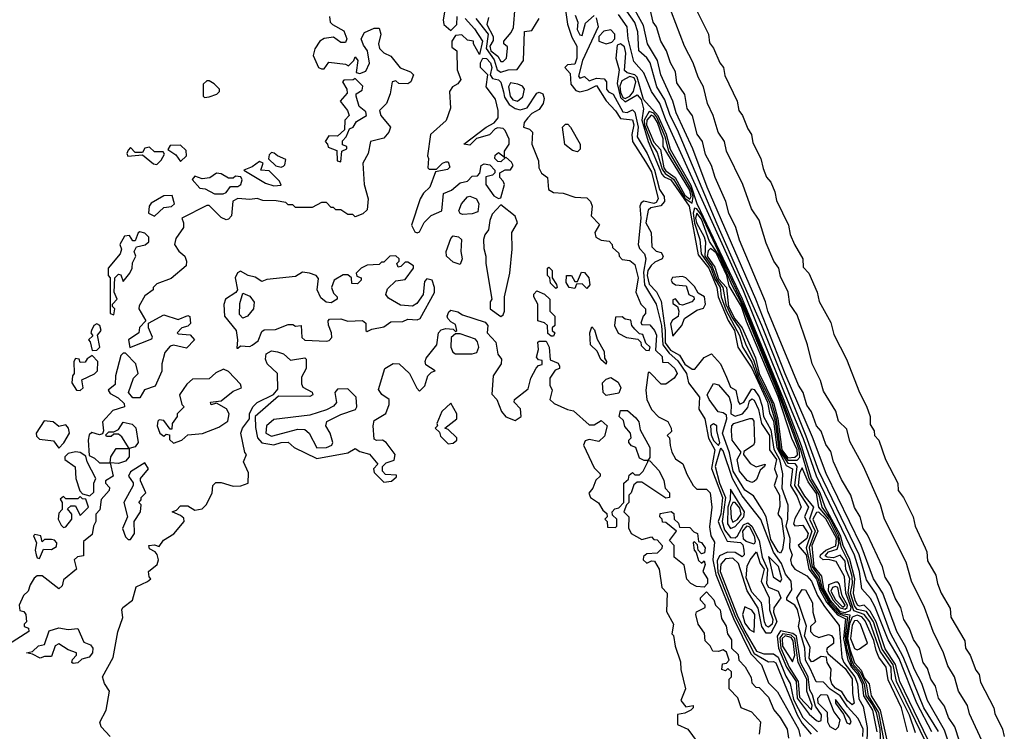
# Model space of a CAD drawing. Extents: x 2889633 to 3052318, y 540750 to 918690.
# Tile 479 of 656: x 3017992 to 3022111, y 771886 to 774866. Entities that reach past the tile are written whole.
import ezdxf

# ---------------------------------------------------------------- set-up
doc = ezdxf.new("R2010")
doc.units = 0

msp = doc.modelspace()

# ---------------------------------------------------------------- linework, layer by layer
at = {"layer": '0CON02XD'}
for points in [[(3021886, 771815), (3021861.7, 771891.7), (3021790, 772015), (3021766.8, 772086.8), (3021736, 772145), (3021699.1, 772239.1), (3021662, 772305), (3021602.5, 772465), (3021564, 772525), (3021512.5, 772665), (3021365.7, 772965.7), (3021308.1, 773118.1), (3021195, 773383.3), (3021071.9, 773695), (3020867.5, 774165), (3020807.5, 774325), (3020738, 774475), (3020724, 774525), (3020674.2, 774635), (3020660, 774695), (3020618.8, 774765), (3020601.7, 774841.7), (3020544, 774945)], [(3022025, 771830), (3021965, 771960), (3021956.7, 771995), (3021920, 772055), (3021902.5, 772115), (3021875, 772160), (3021857.5, 772215), (3021813.3, 772305), (3021777.5, 772405), (3021723.3, 772515), (3021700, 772595), (3021610, 772775), (3021593.3, 772835), (3021522.5, 772995), (3021465, 773100), (3021451.7, 773151.7), (3021417.5, 773185), (3021406.7, 773226.7), (3021355, 773310), (3021342.5, 773355), (3021307.5, 773425), (3021287.5, 773505), (3021245, 773630), (3021213.3, 773675), (3021207.5, 773725), (3021175, 773790), (3021167.5, 773825), (3021147.5, 773855), (3021115, 773930), (3021086.2, 774026.2), (3021054.1, 774074.1), (3021017.5, 774175), (3020948.8, 774315), (3020940, 774355), (3020914.1, 774394.1), (3020893.3, 774465), (3020870, 774515), (3020853.3, 774585), (3020830, 774625), (3020810, 774685), (3020773.3, 774755), (3020700, 774945)], [(3019770, 774905), (3019763.3, 774865), (3019766.7, 774845), (3019795, 774820), (3019820, 774845), (3019821.7, 774878.3)], [(3020015, 774691.2), (3020028.8, 774705), (3020033.3, 774745), (3020032.5, 774752.5), (3020017.5, 774765), (3020016.7, 774775), (3020048.3, 774811.7), (3020057.1, 774832.9), (3020065, 774920)], [(3020274.3, 774915), (3020283.6, 774846.4), (3020302.1, 774792.1), (3020322.5, 774755), (3020323.3, 774705), (3020315, 774680), (3020284, 774676), (3020272.5, 774665), (3020295, 774640), (3020297.5, 774595), (3020319.2, 774569.2), (3020335, 774564.2), (3020368.3, 774571.7), (3020405, 774590), (3020445, 774526), (3020485, 774483.8), (3020505, 774451.2), (3020555, 774446.2), (3020561.4, 774425), (3020552.9, 774385), (3020555.6, 774355.6), (3020610.3, 774270.3), (3020635, 774228.8), (3020662.5, 774115), (3020655, 774100), (3020645, 774095.8), (3020603.6, 774106.4), (3020591.7, 774098.3), (3020586.7, 774085), (3020590, 774035), (3020578.8, 773925), (3020585, 773907.5), (3020606.2, 773885), (3020611.2, 773865), (3020602, 773808), (3020605.5, 773755), (3020654.4, 773675), (3020676.8, 773585), (3020682.1, 773505), (3020709.6, 773469.6), (3020745, 773437.5), (3020781.4, 773385), (3020790, 773345), (3020836, 773285), (3020833.3, 773235), (3020858.1, 773195), (3020873.2, 773113.2), (3020900, 773065), (3020886.4, 772986.4), (3020931.5, 772865), (3020925.9, 772795), (3020914.4, 772765), (3020925, 772735.8), (3020952.1, 772682.1), (3021007, 772677), (3021017.5, 772667.5), (3021022, 772645), (3021022.5, 772625), (3021015, 772617.5), (3020985.6, 772635.6), (3020953.3, 772636.7), (3020919.1, 772620.9), (3020910.2, 772599.8), (3020912.7, 772552.7), (3020986.7, 772365), (3021065, 772212.5), (3021125, 772178), (3021145, 772178.8), (3021155, 772172.5), (3021244.4, 771955), (3021265, 771919.2), (3021303.8, 771875)], [(3021835.4, 771885.4), (3021774.4, 771985), (3021688.6, 772198.6), (3021635, 772296.7), (3021575, 772460), (3021535, 772520), (3021504.4, 772625), (3021335.6, 772975), (3021282.7, 773122.7), (3021096.2, 773585), (3020910.5, 774009.5), (3020744.5, 774404.5), (3020712.9, 774465), (3020690.7, 774530.7), (3020657.5, 774585), (3020629.2, 774685), (3020615.5, 774705.5), (3020582, 774735), (3020578.6, 774815), (3020565, 774853.3), (3020515.8, 774925)], [(3021923.8, 771845), (3021904, 771905), (3021878, 771945), (3021861.2, 771991.2), (3021836, 772025), (3021823.8, 772075), (3021804, 772105), (3021789.7, 772149.7), (3021771.2, 772175), (3021755.8, 772235), (3021731.4, 772271.4), (3021715, 772317.5), (3021691.2, 772355), (3021678.8, 772405), (3021654.1, 772444.1), (3021635, 772497.5), (3021612.3, 772532.3), (3021601.2, 772575), (3021539.2, 772709.2), (3021521.2, 772735), (3021508, 772785), (3021484.1, 772824.1), (3021468.8, 772875), (3021430.5, 772940.5), (3021396.2, 773015), (3021385, 773057.5), (3021365, 773087.5), (3021345, 773142.5), (3021325.8, 773165.8), (3021304.2, 773224.2), (3021285, 773252.5), (3021270, 773305), (3021250, 773335), (3021122.5, 773645), (3021112, 773685), (3021002.7, 773942.7), (3020988, 773995), (3020958.8, 774055), (3020946, 774105), (3020901.2, 774205), (3020885.8, 774255.8), (3020861.2, 774301.2), (3020848.8, 774355), (3020826, 774386), (3020806.7, 774463.3), (3020785, 774493.3), (3020775, 774552.5), (3020741.2, 774601.2), (3020735, 774647.5), (3020714, 774685), (3020698, 774735), (3020673.8, 774775), (3020655.6, 774835.6), (3020642, 774855), (3020625, 774927.5)], [(3020824, 774905), (3020874, 774805), (3020878.3, 774768.3), (3020895, 774746.7), (3020920.8, 774685), (3020935.8, 774665), (3020941.9, 774631.9), (3020994, 774525), (3021000, 774485), (3021015.8, 774465), (3021038.1, 774408.1), (3021054, 774385), (3021059.5, 774349.5), (3021092, 774285), (3021102.5, 774242.5), (3021115.8, 774205.8), (3021133.8, 774185), (3021151.2, 774145), (3021158, 774108), (3021208.8, 774005), (3021215.9, 773965.9), (3021233.3, 773925), (3021268.8, 773865), (3021270, 773830), (3021293.3, 773805), (3021328.8, 773725), (3021336.1, 773686.1), (3021385, 773597.5), (3021397.5, 773547.5), (3021450.8, 773445), (3021505.8, 773305), (3021535, 773247.5), (3021550, 773205), (3021550.7, 773170.7), (3021566.7, 773145), (3021567.5, 773125), (3021586.2, 773105), (3021613.8, 773025), (3021666.2, 772925), (3021666.7, 772895), (3021688.8, 772865), (3021730, 772785), (3021738.8, 772745), (3021780, 772655), (3021787.7, 772637.7), (3021790.5, 772600.5), (3021825, 772540), (3021831.2, 772505), (3021847.5, 772465), (3021885, 772400), (3021887.5, 772365), (3021946, 772265), (3021948.8, 772235), (3021968.8, 772205), (3021992.3, 772142.3), (3022006.2, 772125), (3022012.3, 772092.3), (3022068, 771985), (3022071.2, 771961.2), (3022103.3, 771895), (3022111.2, 771865)], [(3019288.3, 774878.3), (3019290, 774855), (3019300, 774845), (3019348.3, 774818.3), (3019360, 774785), (3019355, 774770), (3019335, 774770), (3019305, 774792.5), (3019265, 774786.7), (3019247.5, 774775), (3019226.4, 774743.6), (3019220, 774715), (3019242.5, 774665), (3019255, 774660), (3019265, 774660), (3019285, 774687.5), (3019355, 774680), (3019367, 774673), (3019390, 774695), (3019395, 774710), (3019406.7, 774695), (3019400, 774645), (3019415, 774640), (3019439.5, 774650.5), (3019455.9, 774684.1), (3019446.2, 774735), (3019429.5, 774759.5), (3019420, 774785), (3019435, 774812.5), (3019475, 774830), (3019495, 774830), (3019502.5, 774805), (3019492.5, 774765), (3019497.5, 774745), (3019515, 774726.7), (3019545, 774713.3), (3019583.6, 774663.6), (3019627, 774647), (3019640, 774635), (3019627.5, 774605), (3019615, 774597.5), (3019578.3, 774598.3), (3019565, 774610), (3019550, 774605), (3019541.2, 774555), (3019526.2, 774515), (3019497.5, 774485), (3019502.5, 774465), (3019543.3, 774415), (3019536.7, 774395), (3019515, 774370), (3019460, 774355), (3019450, 774305), (3019427.5, 774265), (3019432.5, 774175), (3019450, 774115), (3019445, 774070), (3019427, 774053), (3019395, 774040), (3019385, 774050), (3019365, 774050), (3019335, 774070), (3019315, 774070), (3019305, 774080), (3019295, 774080), (3019275, 774100), (3019255, 774100), (3019215, 774080), (3019145, 774080), (3019135, 774090), (3019115, 774090), (3019105, 774100), (3019065, 774107.5), (3019008.3, 774108.3), (3018985, 774117.5), (3018955, 774112.5), (3018905, 774117.5), (3018883.8, 774106.2), (3018877.5, 774045), (3018865, 774030), (3018855, 774027.5), (3018835, 774037.5), (3018785, 774087.5), (3018775, 774087.5), (3018670, 774035), (3018677.5, 774015), (3018676.7, 773995), (3018645, 773950), (3018640, 773925), (3018657, 773897), (3018682.5, 773875), (3018690, 773855), (3018687.5, 773835), (3018625, 773782.5), (3018565, 773760), (3018550, 773745), (3018550, 773735), (3018515, 773710), (3018491.7, 773668.3), (3018490, 773655), (3018520, 773605), (3018493, 773577), (3018490, 773555), (3018447.5, 773525), (3018453, 773493), (3018545, 773530), (3018547, 773537), (3018530, 773575), (3018530, 773595), (3018595, 773630), (3018655, 773610), (3018695, 773626.7), (3018703, 773623), (3018706.1, 773593.9), (3018695, 773582.5), (3018670, 773575), (3018650, 773555), (3018655, 773550), (3018705, 773546.7), (3018722.5, 773525), (3018690, 773490), (3018635, 773502.5), (3018621.7, 773498.3), (3018598.3, 773471.7), (3018586.7, 773425), (3018586.4, 773393.6), (3018558.3, 773331.7), (3018513.6, 773316.4), (3018495, 773282.5), (3018465, 773282.5), (3018447.5, 773305), (3018467.5, 773365), (3018487.5, 773385), (3018477.5, 773425), (3018435, 773470), (3018425, 773470), (3018415, 773460), (3018392.5, 773375), (3018391.7, 773338.3), (3018362.5, 773315), (3018370.7, 773300.7), (3018403, 773283), (3018428.3, 773258.3), (3018430, 773245), (3018380.7, 773229.3), (3018338.3, 773181.7), (3018342.5, 773145), (3018338.3, 773131.7), (3018325, 773127.5), (3018293, 773137), (3018283, 773127), (3018278.8, 773105), (3018281.7, 773041.7), (3018305, 773030), (3018325, 773010), (3018370, 773010), (3018372.5, 773035), (3018395, 773070), (3018450, 773070), (3018419.3, 773119.3), (3018405, 773130), (3018385, 773130), (3018375, 773120), (3018355, 773120), (3018351.7, 773128.3), (3018365, 773140), (3018385, 773140), (3018405, 773150), (3018425, 773180), (3018461.7, 773171.7), (3018477, 773157), (3018487.5, 773095), (3018475, 773077.5), (3018450, 773070), (3018450, 773035), (3018435, 773017.5), (3018405, 773007.5), (3018370, 773010), (3018382.5, 772955), (3018350, 772935), (3018350, 772925), (3018367, 772907), (3018366.7, 772895), (3018333, 772857), (3018327, 772813), (3018310, 772795), (3018310, 772765), (3018300, 772745), (3018295, 772710), (3018258.3, 772681.7), (3018258.3, 772621.7), (3018233, 772617), (3018220, 772605), (3018230, 772565), (3018175, 772520), (3018170, 772495), (3018155, 772482.5), (3018085, 772537.5), (3018065, 772536.7), (3018052.3, 772527.7), (3018035, 772500), (3018027, 772473), (3018007.5, 772455), (3017990, 772415), (3017991.7, 772391.7), (3018008.3, 772388.3), (3018017.5, 772375), (3018020, 772345), (3018010, 772335), (3018010, 772325), (3018028.3, 772318.3), (3018030, 772305), (3017945, 772250)], [(3019855, 774870), (3019895, 774827.5), (3019927.5, 774775), (3019915, 774720), (3019890, 774765), (3019890, 774775), (3019865, 774780), (3019841.7, 774801.7), (3019815, 774800), (3019800, 774775), (3019800, 774750), (3019820, 774735), (3019822.5, 774655), (3019837.5, 774615), (3019825, 774597.5), (3019802.5, 774585), (3019790, 774565), (3019793.8, 774495), (3019776.1, 774443.9), (3019710, 774385), (3019697.5, 774295), (3019702.5, 774285), (3019700, 774245), (3019705, 774240), (3019735, 774240), (3019760, 774265), (3019775, 774270), (3019785, 774270), (3019791.7, 774248.3), (3019781.7, 774238.3), (3019731.7, 774228.3), (3019707.5, 774165), (3019680.7, 774139.3), (3019666.7, 774115), (3019631.2, 774005), (3019645, 773977.5), (3019655, 773973.3), (3019665, 773977.5), (3019683.9, 774016.1), (3019713.6, 774046.4), (3019757.5, 774065), (3019765, 774137.5), (3019798.3, 774151.7), (3019835, 774182.5), (3019865, 774190), (3019885, 774210), (3019907.5, 774212.5), (3019917.5, 774222.5), (3019922.5, 774255), (3019935, 774262.5), (3019958.3, 774258.3), (3019980, 774235), (3019980, 774225), (3019970, 774215), (3019941.7, 774208.3), (3019942.5, 774175), (3019975, 774127.5), (3019995, 774117.5), (3020005, 774120), (3020020, 774175), (3020015, 774190), (3020000, 774205), (3020000, 774225), (3020023, 774237), (3020045, 774237.5), (3020056.7, 774255), (3020049.3, 774269.3), (3020025, 774290), (3020005, 774270), (3019991.7, 774271.7), (3019980, 774285), (3019981.7, 774298.3), (3019995, 774310), (3020020, 774290), (3020020, 774315), (3020040, 774345), (3020040, 774365), (3020022.3, 774402.3), (3020015, 774410), (3019992.5, 774412.5), (3019981.2, 774408.8), (3019956.7, 774383.3), (3019902.5, 774367.5), (3019875, 774340), (3019850, 774345), (3019943.9, 774416.1), (3019976.7, 774433.3), (3019993.3, 774455), (3019993.3, 774485), (3019982.5, 774532.5), (3019943.8, 774585), (3019950, 774635), (3019920, 774665), (3019920, 774685), (3019930, 774705), (3019945, 774702.5), (3019961.2, 774685), (3019966.9, 774665), (3019960, 774635), (3019970, 774620), (3019995, 774613.3), (3020005, 774603.3), (3020015.8, 774564.2), (3020020.5, 774540.5), (3020040, 774510), (3020065, 774493.3), (3020085, 774488.8), (3020115, 774496.7), (3020155, 774557.5), (3020165, 774562.5), (3020180, 774555), (3020186.7, 774535), (3020182.5, 774515), (3020165, 774490), (3020135, 774473.3), (3020117.5, 774455), (3020102.5, 774435), (3020100, 774415), (3020125, 774407.5), (3020137.5, 774395), (3020133.9, 774343.9), (3020162.5, 774275), (3020163.8, 774245), (3020175, 774223.3), (3020200, 774205), (3020204, 774155), (3020225, 774142), (3020265, 774140), (3020315, 774122.5), (3020365, 774120), (3020380, 774105), (3020387.5, 774085), (3020382.5, 774045), (3020417.5, 774007.5), (3020397.5, 773975), (3020402.5, 773955), (3020425, 773942.5), (3020458.3, 773938.3), (3020470, 773925), (3020471.7, 773911.7), (3020498.3, 773888.3), (3020500, 773875), (3020511.7, 773861.7), (3020545, 773857.5), (3020565, 773840), (3020578.8, 773785), (3020570, 773725), (3020590, 773675), (3020610, 773655), (3020610, 773635), (3020600, 773625), (3020590, 773595), (3020595, 773590), (3020628.3, 773588.3), (3020647.5, 773565), (3020656, 773545), (3020651.7, 773481.7), (3020680, 773455), (3020681.7, 773431.7), (3020705, 773430), (3020732.5, 773405), (3020742.5, 773385), (3020730, 773365), (3020695, 773340), (3020675, 773340), (3020628.3, 773388.3), (3020621.7, 773388.3), (3020611.2, 773315), (3020615.8, 773275), (3020635, 773233.3), (3020665, 773203.3), (3020703, 773183), (3020717.5, 773155), (3020718.3, 773141.7), (3020700, 773125), (3020710, 773115), (3020713.3, 773083.3), (3020720, 773055), (3020735, 773027.5), (3020766.7, 773006.7), (3020782.3, 772962.3), (3020810, 772915), (3020825, 772900), (3020865, 772900), (3020880, 772885), (3020887.5, 772825), (3020877.5, 772742.5), (3020883.8, 772705), (3020898.3, 772678.3), (3020891.5, 772605), (3020903.6, 772543.6), (3020978.5, 772358.5), (3021050.6, 772210.6), (3021095.4, 772165.4), (3021125, 772090), (3021162.3, 772052.3), (3021250, 771895), (3021256.7, 771865)], [(3019900.6, 774870.6), (3019951.9, 774805), (3019943.8, 774745), (3019977.1, 774697.1), (3019990, 774655), (3020005, 774645.8), (3020035, 774656.2), (3020073.6, 774656.4), (3020100, 774695), (3020103.8, 774816.2), (3020135, 774820), (3020165, 774870)], [(3019952.5, 774875), (3019945.6, 774845), (3019972.9, 774795), (3019972.1, 774777.9), (3019959.1, 774755), (3019962.9, 774735), (3019992.2, 774712.2), (3020005, 774691.2), (3020015, 774691.2)], [(3020316.2, 774885), (3020326.7, 774855), (3020324, 774825), (3020335, 774802.5), (3020345, 774800), (3020359.2, 774850.8), (3020395, 774882.5)], [(3020403.8, 774873.8), (3020411.8, 774835), (3020346.8, 774695), (3020329.3, 774629.3), (3020335, 774621.2), (3020355, 774627.5), (3020375, 774610), (3020405, 774621.4), (3020437.7, 774617.7), (3020446.7, 774605), (3020446.2, 774575), (3020455, 774563.3), (3020475, 774553.8), (3020515, 774480), (3020533, 774477), (3020555, 774488.8), (3020565, 774478.8), (3020578.9, 774415), (3020575.6, 774375), (3020616.4, 774305), (3020647.2, 774235), (3020668.2, 774155), (3020688.6, 774125), (3020689.2, 774105), (3020673.8, 774086.2), (3020632.7, 774077.3), (3020621.3, 774068.7), (3020611.5, 774015), (3020634.4, 773975), (3020636, 773915), (3020655, 773896), (3020675, 773891.2), (3020683.8, 773875), (3020680, 773865), (3020649.1, 773850.9), (3020633.8, 773836.2), (3020620, 773815), (3020617.5, 773795), (3020625, 773758), (3020656.3, 773726.3), (3020675, 773687.5), (3020692.5, 773565), (3020692.2, 773512.2), (3020715, 773482.1), (3020751.8, 773461.8), (3020775, 773423.1), (3020805, 773402), (3020817.1, 773402.9), (3020855, 773450.8), (3020886.1, 773466.1), (3020924.2, 773425), (3020948.7, 773368.7), (3020965, 773327.5), (3020988.6, 773315), (3020997.5, 773267.5), (3021005, 773256), (3021021.4, 773265), (3021055, 773320), (3021065, 773317.5), (3021085, 773286.2), (3021098.1, 773248.1), (3021104.1, 773204.1), (3021135, 773148), (3021147.2, 773067.2), (3021170, 773025), (3021182.7, 772965), (3021180, 772905), (3021205.7, 772835), (3021204.5, 772775), (3021196.9, 772745), (3021213.5, 772695), (3021213.1, 772655), (3021223.3, 772625), (3021216, 772605), (3021220.6, 772585), (3021234.2, 772565), (3021285, 772536.7), (3021304.4, 772515), (3021330, 772455), (3021358.4, 772408.4), (3021420, 772330), (3021431.1, 772195), (3021439.6, 772175), (3021486.2, 772115), (3021496.9, 772085), (3021502.8, 772022.8), (3021520.4, 771990.4), (3021537.7, 771902.3), (3021536.2, 771825)], [(3021808.1, 771885), (3021745, 772004), (3021670.8, 772190.8), (3021625, 772270), (3021569.1, 772409.1), (3021551.8, 772441.8), (3021515, 772482.5), (3021505.6, 772555), (3021484.1, 772624.1), (3021325.4, 772955), (3021271.4, 773111.4), (3021224.1, 773224.1), (3021020.7, 773730.7), (3020695, 774446.2), (3020670, 774515), (3020635.5, 774565.5), (3020603, 774643), (3020560.9, 774690.9), (3020538, 774785), (3020533.3, 774835), (3020497, 774887)], [(3020445, 774764.6), (3020468.9, 774771.1), (3020481.8, 774785), (3020482.1, 774805), (3020465, 774823.6), (3020435, 774817.5), (3020414.3, 774795), (3020415.3, 774775.3), (3020445, 774764.6)], [(3021853.1, 771725), (3021674, 772095), (3021656.6, 772166.6), (3021612.2, 772232.2), (3021575.3, 772345), (3021549.9, 772389.9), (3021525, 772414.4), (3021505, 772410.5), (3021497.5, 772415), (3021486.8, 772435), (3021480.7, 772465), (3021485.7, 772525), (3021465.2, 772605.2), (3021437.5, 772665), (3021426, 772706), (3021361.2, 772825), (3021341.3, 772885), (3021304.7, 772945), (3021262.1, 773082.1), (3021187.9, 773277.9), (3021016.1, 773695), (3020826.6, 774095), (3020801.2, 774171.2), (3020715, 774321.9), (3020697.8, 774385), (3020662.8, 774462.8), (3020602, 774532), (3020575.2, 774625.2), (3020565, 774635.3), (3020532.8, 774642.8), (3020522.4, 774652.4), (3020528, 774725), (3020521.7, 774751.7), (3020505, 774764.6), (3020491.6, 774758.4), (3020485.8, 774705), (3020500, 774655), (3020491.6, 774598.4), (3020505, 774540), (3020525, 774522.3), (3020575, 774551.2), (3020591.2, 774531.2), (3020602.2, 774492.2), (3020594.3, 774445), (3020621.2, 774355), (3020679, 774219), (3020687.9, 774207.9), (3020715.4, 774195), (3020793.4, 774085), (3020830.8, 773880.8), (3020875.3, 773825), (3020908.5, 773745), (3020913.6, 773705), (3020956.5, 773606.5), (3020982.1, 773565), (3020996.5, 773495), (3021055, 773406.9), (3021121, 773265), (3021129.4, 773219.4), (3021145.8, 773185), (3021159.6, 773075), (3021185.5, 773025), (3021199.2, 772999.2), (3021225.6, 772985), (3021217.3, 772915), (3021245, 772870), (3021262, 772825), (3021235, 772778), (3021228.6, 772755), (3021235, 772746), (3021268.9, 772748.9), (3021290, 772715), (3021285, 772693.1), (3021248.6, 772665), (3021282.8, 772625), (3021293.4, 772565), (3021325, 772522.9), (3021339.3, 772479.3), (3021367.5, 772427.5), (3021414, 772374), (3021447.2, 772357.2), (3021438.7, 772275), (3021456.7, 772185), (3021471.9, 772155), (3021498.7, 772125), (3021516, 772085), (3021521.7, 772035), (3021560, 771975), (3021577.7, 771885)], [(3018765, 774540), (3018785, 774542.5), (3018816.1, 774553.9), (3018827.5, 774565), (3018827.5, 774575), (3018805, 774596.7), (3018785, 774610), (3018775, 774610), (3018760, 774595), (3018760, 774545), (3018765, 774540)], [(3019335, 774270), (3019340, 774315), (3019360, 774325), (3019360, 774335), (3019341.7, 774341.7), (3019341.7, 774358.3), (3019357.5, 774375), (3019371.7, 774408.3), (3019387.5, 774415), (3019400.7, 774439.3), (3019442.5, 774465), (3019439.3, 774479.3), (3019411.7, 774501.7), (3019400, 774545), (3019400, 774555), (3019425, 774570), (3019427, 774587), (3019395, 774620), (3019386.7, 774613.3), (3019348.3, 774611.7), (3019342.5, 774605), (3019360, 774575), (3019361.7, 774558.3), (3019332.5, 774525), (3019362.5, 774485), (3019370, 774465), (3019352.5, 774445), (3019350, 774405), (3019321.7, 774378.3), (3019285, 774380), (3019270, 774355), (3019280, 774345), (3019281.7, 774331.7), (3019318.3, 774318.3), (3019320, 774275), (3019335, 774270)], [(3020525, 774535.3), (3020545, 774544.7), (3020559.7, 774565), (3020570, 774605), (3020562.2, 774622.2), (3020545, 774628), (3020510.3, 774609.7), (3020502.9, 774587.1), (3020505, 774562.5), (3020515, 774540.4), (3020525, 774535.3)], [(3020075, 774524.3), (3020097, 774543), (3020103.8, 774575), (3020095, 774586.7), (3020075.9, 774595.9), (3020045, 774601.2), (3020037.5, 774585), (3020043.5, 774545), (3020055, 774530.6), (3020075, 774524.3)], [(3020805, 774097.1), (3020809.8, 774125), (3020799.1, 774159.1), (3020707.4, 774315), (3020691.9, 774375), (3020657.3, 774457.3), (3020645, 774474), (3020625, 774480.9), (3020604.8, 774445.2), (3020606.5, 774425), (3020635.9, 774345), (3020658.9, 774308.9), (3020679.1, 774239.1), (3020691.7, 774221.7), (3020727.4, 774197.4), (3020775, 774118.2), (3020805, 774097.1)], [(3020795, 774114.6), (3020800.6, 774125), (3020795, 774151.8), (3020684.2, 774334.2), (3020683.5, 774366.5), (3020660.2, 774435), (3020645, 774460.7), (3020633.6, 774466.4), (3020615.9, 774445), (3020614.8, 774425), (3020645, 774352.9), (3020672.6, 774322.6), (3020686.6, 774245), (3020695, 774232.5), (3020734.8, 774204.8), (3020775, 774131.1), (3020795, 774114.6)], [(3020325, 774312.5), (3020305, 774317.5), (3020273, 774343), (3020262.5, 774415), (3020275, 774427.5), (3020285, 774427.5), (3020296.1, 774416.1), (3020336.2, 774345), (3020337, 774323), (3020325, 774312.5)], [(3018565, 774260), (3018583, 774277), (3018597, 774303), (3018591.7, 774311.7), (3018555, 774312.5), (3018535, 774332.5), (3018515, 774327.5), (3018505, 774310), (3018475, 774310), (3018455, 774330), (3018445, 774320), (3018440, 774305), (3018443.9, 774293.9), (3018505, 774300), (3018551.7, 774261.7), (3018565, 774260)], [(3018665, 774272.5), (3018690, 774295), (3018688.3, 774318.3), (3018665, 774340), (3018621.7, 774338.3), (3018611.7, 774321.7), (3018645, 774300), (3018665, 774272.5)], [(3019085, 774247.5), (3019095, 774252.5), (3019101.7, 774258.3), (3019105, 774280), (3019070, 774295), (3019057, 774307), (3019045, 774310), (3019035, 774300), (3019032.5, 774282.5), (3019063.8, 774253.8), (3019085, 774247.5)], [(3019055, 774170), (3019085, 774172.5), (3019079.3, 774189.3), (3019035, 774232.5), (3019000, 774235), (3019010, 774265), (3018995, 774272.5), (3018965, 774250), (3018930, 774235), (3019020.5, 774180.5), (3019055, 774170)], [(3018843.6, 774136.4), (3018855, 774142.5), (3018873, 774167), (3018905, 774167.5), (3018917.5, 774175), (3018922.5, 774195), (3018917, 774207), (3018895, 774210), (3018885, 774202.5), (3018865, 774202.5), (3018835, 774220), (3018815, 774222.5), (3018787, 774203), (3018755, 774200), (3018725, 774210), (3018713, 774197), (3018745, 774160), (3018767, 774157), (3018807, 774137), (3018843.6, 774136.4)], [(3018555, 774042.5), (3018595, 774080), (3018627, 774083), (3018640, 774095), (3018630, 774130), (3018595, 774127.5), (3018542.3, 774097.7), (3018533.3, 774085), (3018530, 774055), (3018555, 774042.5)], [(3019845, 774050), (3019834.1, 774054.1), (3019828.8, 774065), (3019840, 774095), (3019865, 774123.3), (3019875, 774126.7), (3019902.5, 774115), (3019912.5, 774095), (3019908.3, 774061.7), (3019885, 774052.5), (3019845, 774050)], [(3020005, 773622.5), (3020015, 773630), (3020020, 773645), (3020020, 773705), (3020042.5, 773805), (3020052.5, 773905), (3020051.2, 773975), (3020073.8, 774015), (3020065, 774043.3), (3020005, 774090), (3019968.7, 774051.3), (3019958.1, 774025), (3019953.8, 773986.2), (3019937.5, 773965), (3019932.5, 773945), (3019933, 773907), (3019942.5, 773875), (3019942.5, 773845), (3019967.5, 773695), (3019960, 773685), (3019960, 773655), (3020005, 773622.5)], [(3021857.9, 771685), (3021660.4, 772095), (3021646.8, 772165), (3021600.3, 772230.3), (3021563.9, 772345), (3021535, 772388.5), (3021495, 772397.1), (3021485, 772411.4), (3021468.2, 772465), (3021476.6, 772505), (3021475.3, 772534.7), (3021455.7, 772605), (3021429.7, 772655), (3021418.9, 772705), (3021380.7, 772780.7), (3021349.4, 772825), (3021336.6, 772876.6), (3021294.7, 772945), (3021260.5, 773065), (3021230, 773145), (3021170.7, 773305), (3021020.5, 773670.5), (3020845, 774047.7), (3020825, 774073.6), (3020815, 774076.2), (3020809.7, 774055), (3020814.4, 774014.4), (3020837.5, 773945), (3020843.2, 773885), (3020885.2, 773825), (3020900.5, 773780.5), (3020922.2, 773745), (3020927.2, 773705), (3020947.8, 773647.8), (3021003.7, 773543.7), (3021016, 773496), (3021055, 773431.9), (3021078, 773368), (3021129.3, 773265), (3021152.5, 773185), (3021168.5, 773065), (3021205, 773009.3), (3021235, 773007.3), (3021242.9, 772995), (3021233.8, 772915), (3021291.5, 772825), (3021275.7, 772785), (3021305.4, 772725), (3021282.1, 772655), (3021302.6, 772565), (3021332.3, 772525), (3021343.8, 772483.8), (3021380, 772420), (3021418.8, 772378.8), (3021455.5, 772365.5), (3021444.8, 772284.8), (3021449.7, 772239.7), (3021472.4, 772165), (3021500, 772135), (3021509.8, 772115), (3021524.4, 772085), (3021531.7, 772035), (3021561.2, 771995), (3021574.7, 771965), (3021590, 771895), (3021595, 771802.5)], [(3021205, 773021.1), (3021245, 773022.2), (3021256.3, 773033.7), (3021253.1, 773065), (3021165, 773304.6), (3021007.1, 773687.1), (3020972.3, 773752.3), (3020919.8, 773875), (3020877.5, 773937.5), (3020845, 774030.9), (3020824.5, 774055), (3020819.7, 774035), (3020823.8, 774015), (3020856.1, 773956.1), (3020861.4, 773935), (3020858.4, 773875), (3020888, 773835), (3020909, 773779), (3020933.6, 773745), (3020946.4, 773675), (3020970.8, 773620.8), (3021005, 773571.9), (3021031, 773501), (3021061.7, 773441.7), (3021083, 773373), (3021136.7, 773265), (3021157.2, 773195), (3021174, 773065), (3021205, 773021.1)], [(3018385, 773630), (3018390, 773655), (3018380, 773665), (3018380, 773675), (3018400, 773695), (3018387.5, 773725), (3018390, 773785), (3018405, 773800), (3018415, 773797.5), (3018425, 773770), (3018452.5, 773805), (3018462.5, 773825), (3018463, 773847), (3018477.5, 773875), (3018470, 773895), (3018480, 773915), (3018516.4, 773923.6), (3018532.5, 773935), (3018532.5, 773955), (3018515, 773972.5), (3018495, 773977.5), (3018487, 773973), (3018475, 773940), (3018465, 773940), (3018451.7, 773961.7), (3018430.7, 773959.3), (3018410, 773925), (3018417.5, 773905), (3018412.5, 773885), (3018362.5, 773825), (3018362.5, 773795), (3018370, 773785), (3018370, 773635), (3018385, 773630)], [(3019835, 773840), (3019805, 773850), (3019777.5, 773875), (3019776.7, 773895), (3019795, 773950), (3019805, 773960), (3019827, 773957), (3019840, 773945), (3019837.5, 773895), (3019842.5, 773865), (3019835, 773840)], [(3021205, 773030.7), (3021235, 773034.7), (3021246.1, 773043.9), (3021244.7, 773065), (3021222.3, 773112.3), (3021165, 773288.2), (3021032.4, 773602.4), (3021011.3, 773665), (3020960.7, 773750.7), (3020949.7, 773795), (3020905, 773889.5), (3020881.7, 773908.3), (3020871.7, 773898.3), (3020868.1, 773875), (3020899.5, 773829.5), (3020915, 773781.3), (3020949.4, 773745), (3020957.7, 773665), (3020983.7, 773613.7), (3021014.2, 773575), (3021069.9, 773449.9), (3021085, 773384.6), (3021115.2, 773325), (3021147.4, 773257.4), (3021163.8, 773195), (3021180.3, 773065), (3021205, 773030.7)], [(3018905, 773490), (3018915, 773500), (3018955, 773497.5), (3018965, 773502.5), (3018989.3, 773520.7), (3019005, 773560), (3019015, 773567.5), (3019061.7, 773568.3), (3019115, 773590), (3019135, 773590), (3019145, 773582.5), (3019170, 773585), (3019172.5, 773535), (3019185, 773523.3), (3019275, 773520), (3019287, 773523), (3019297.5, 773535), (3019296.7, 773555), (3019283.3, 773586.7), (3019282.5, 773605), (3019288.3, 773611.7), (3019335, 773613.3), (3019365, 773603.3), (3019426.2, 773606.2), (3019440, 773595), (3019440, 773565), (3019445, 773560), (3019465, 773570), (3019515, 773580), (3019545, 773601.2), (3019595, 773602.5), (3019615, 773611.2), (3019655, 773608.8), (3019666.7, 773615), (3019727, 773723), (3019727.5, 773745), (3019717.5, 773775), (3019695, 773780), (3019685, 773770), (3019680, 773715), (3019653, 773677), (3019635, 773666.7), (3019585, 773670), (3019535, 773700), (3019524, 773715), (3019530.8, 773739.2), (3019565, 773772.5), (3019605, 773777.5), (3019640, 773825), (3019640, 773835), (3019615, 773850), (3019605, 773850), (3019587, 773833), (3019575, 773830), (3019570, 773845), (3019580, 773855), (3019580, 773865), (3019565, 773877.5), (3019540, 773875), (3019515, 773850), (3019505, 773850), (3019495, 773840), (3019445, 773837.5), (3019420, 773825), (3019400, 773805), (3019401.7, 773791.7), (3019420, 773785), (3019420, 773775), (3019405, 773760), (3019381.7, 773761.7), (3019380, 773785), (3019365, 773797.5), (3019345, 773797.5), (3019307.5, 773775), (3019296.7, 773745), (3019305, 773720), (3019320, 773705), (3019320, 773695), (3019295, 773680), (3019273.3, 773683.3), (3019251.7, 773701.7), (3019236.2, 773735), (3019241.7, 773781.7), (3019232.5, 773795), (3019204, 773804), (3019175, 773808), (3019145, 773790.8), (3019025, 773777.5), (3019005, 773770), (3018977.5, 773787.5), (3018947.5, 773795), (3018915, 773812.5), (3018903.6, 773806.4), (3018893.8, 773785), (3018903.3, 773735), (3018896.2, 773723.8), (3018853.3, 773695), (3018846.2, 773673.8), (3018848.8, 773625), (3018896.7, 773565), (3018902.5, 773525), (3018900, 773490), (3018905, 773490)], [(3020235, 773740), (3020213, 773763), (3020210, 773785), (3020200, 773795), (3020200, 773825), (3020205, 773830), (3020220, 773815), (3020220, 773785), (3020237, 773757), (3020240, 773745), (3020235, 773740)], [(3020365, 773740), (3020345, 773760), (3020321.7, 773758.3), (3020315, 773740), (3020290, 773745), (3020277.5, 773765), (3020280, 773795), (3020300, 773795), (3020315, 773770), (3020325, 773770), (3020341.7, 773808.3), (3020355, 773806.7), (3020372.5, 773785), (3020376.7, 773755), (3020365, 773740)], [(3020725, 773540), (3020762.5, 773585), (3020773.3, 773615), (3020825, 773649.4), (3020852.7, 773657.3), (3020860.6, 773675), (3020856.2, 773705), (3020830.3, 773720.3), (3020815, 773748.8), (3020779.2, 773785), (3020765, 773790.5), (3020723.6, 773786.4), (3020718.1, 773775), (3020721.1, 773765), (3020735, 773755.6), (3020780.8, 773750.8), (3020792, 773715), (3020812.5, 773705), (3020813.8, 773695), (3020803.3, 773685), (3020765, 773670.8), (3020753.3, 773673.3), (3020735, 773697.5), (3020725, 773692.5), (3020725, 773677.5), (3020744.2, 773664.2), (3020750, 773645), (3020747.3, 773622.7), (3020722.8, 773607.2), (3020715, 773592.5), (3020725, 773540)], [(3018925, 773616.7), (3018910.8, 773630.8), (3018912.3, 773677.7), (3018925, 773720), (3018955, 773707.5), (3018973, 773683), (3018970, 773655), (3018945, 773624), (3018925, 773616.7)], [(3020225, 773540), (3020215, 773540), (3020201.7, 773551.7), (3020200, 773585), (3020187, 773597), (3020160, 773605), (3020160, 773675), (3020142.5, 773705), (3020143, 773717), (3020155, 773730), (3020187, 773717), (3020210, 773695), (3020210, 773645), (3020230, 773625), (3020230, 773585), (3020220, 773575), (3020220, 773565), (3020230, 773555), (3020225, 773540)], [(3018370, 771865), (3018332.5, 771905), (3018327.5, 771925), (3018353.3, 771975), (3018367.5, 772055), (3018346.4, 772086.4), (3018337.5, 772115), (3018382.5, 772195), (3018402.5, 772302.5), (3018423, 772363), (3018418.8, 772395), (3018423.3, 772405), (3018463.3, 772435), (3018478.3, 772491.7), (3018527, 772513), (3018540, 772525), (3018533, 772533), (3018530, 772555), (3018567.5, 772585), (3018572.5, 772605), (3018567, 772627), (3018558.3, 772638.3), (3018535, 772650), (3018532.5, 772665), (3018555, 772667.5), (3018575, 772660), (3018593.6, 772686.4), (3018636.4, 772713.6), (3018680, 772765), (3018678.3, 772778.3), (3018665, 772790), (3018630, 772805), (3018648.3, 772811.7), (3018665, 772830), (3018695, 772830), (3018725, 772812.5), (3018755, 772817.5), (3018772.5, 772835), (3018797, 772883), (3018800, 772915), (3018812.5, 772927.5), (3018835, 772927.5), (3018885, 772912.5), (3018916.4, 772913.6), (3018947.5, 772925), (3018948.3, 772968.3), (3018927.5, 773015), (3018940, 773045), (3018933, 773053), (3018916.7, 773135), (3018923.3, 773155), (3018952.5, 773195), (3018952.5, 773215), (3018967.5, 773245), (3018985, 773262.5), (3019053, 773297), (3019071.7, 773318.3), (3019070, 773385), (3019027.5, 773425), (3019020, 773445), (3019022.7, 773467.3), (3019045, 773478.8), (3019070, 773475), (3019096.1, 773466.1), (3019125, 773440), (3019185, 773450), (3019190, 773445), (3019190, 773405), (3019170.7, 773369.3), (3019170.7, 773340.7), (3019177, 773327), (3019215, 773306.7), (3019217.5, 773295), (3019205, 773287.5), (3019075, 773290), (3018977.5, 773205), (3018978.3, 773158.3), (3018986.2, 773115), (3019004.1, 773094.1), (3019055, 773086.2), (3019086.2, 773096.2), (3019115, 773096.7), (3019140, 773075), (3019235, 773028.8), (3019365, 773052.5), (3019395, 773070), (3019415, 773057.5), (3019455, 773046.7), (3019490, 773005), (3019472.5, 772985), (3019475, 772970), (3019515, 772930), (3019547, 772933), (3019568.3, 772951.7), (3019568.3, 772958.3), (3019521.7, 772961.7), (3019510, 772975), (3019510, 772995), (3019525, 773010), (3019558.3, 773021.7), (3019562.5, 773045), (3019525, 773096.2), (3019510, 773105), (3019485, 773103.3), (3019475, 773110), (3019470, 773165), (3019475, 773187.5), (3019523, 773217), (3019537.5, 773255), (3019537.5, 773275), (3019507, 773297), (3019493, 773317), (3019520, 773405), (3019553.6, 773426.4), (3019580, 773425), (3019622.5, 773385), (3019653, 773323), (3019665, 773310), (3019687, 773333), (3019700, 773375), (3019715, 773390), (3019730, 773395), (3019690.7, 773420.7), (3019687.5, 773435), (3019691.7, 773448.3), (3019737.5, 773505), (3019743.3, 773555), (3019755, 773566.7), (3019775, 773572.5), (3019805, 773570), (3019815, 773560), (3019820, 773565), (3019815, 773590), (3019795, 773600), (3019782.5, 773615), (3019780, 773625), (3019787, 773643), (3019795, 773650), (3019825, 773642.5), (3019845, 773630), (3019939.5, 773599.5), (3019950, 773585), (3019947.5, 773555), (3019983.3, 773515), (3019992.5, 773465), (3020007.5, 773445), (3020006.7, 773425), (3019973.3, 773375), (3019967.5, 773297.5), (3019987.5, 773275), (3020007.5, 773225), (3020025, 773202.5), (3020065, 773187.5), (3020090, 773205), (3020087, 773237), (3020060, 773265), (3020062.5, 773275), (3020119.3, 773320.7), (3020130, 773365), (3020153, 773407), (3020161.7, 773418.3), (3020178.3, 773421.7), (3020178.3, 773438.3), (3020161.7, 773441.7), (3020153.3, 773453.3), (3020162.5, 773485), (3020160, 773515), (3020165, 773520), (3020195, 773520), (3020207.5, 773495), (3020211.7, 773441.7), (3020245, 773427.5), (3020250, 773415), (3020250, 773405), (3020231.7, 773398.3), (3020210, 773365), (3020210, 773335), (3020220, 773315), (3020210, 773275), (3020228.3, 773258.3), (3020283, 773233), (3020308.3, 773228.3), (3020375, 773170), (3020395, 773170), (3020425, 773187.5), (3020450, 773165), (3020438.3, 773121.7), (3020415, 773100), (3020375, 773107.5), (3020357.5, 773102.5), (3020350, 773085), (3020395, 772990), (3020420, 772965), (3020420, 772955), (3020401.7, 772938.3), (3020390, 772905), (3020373, 772883), (3020380, 772865), (3020413, 772843), (3020431.7, 772811.7), (3020448.3, 772798.3), (3020450, 772785), (3020440, 772775), (3020450, 772765), (3020451.7, 772741.7), (3020485, 772740), (3020490, 772745), (3020490, 772775), (3020471.7, 772791.7), (3020470, 772805), (3020481.7, 772818.3), (3020498.3, 772821.7), (3020520, 772845), (3020520, 772925), (3020538.3, 772941.7), (3020541.7, 772958.3), (3020555, 772970), (3020565, 772960), (3020585, 772960), (3020600, 772975), (3020620, 773015), (3020620, 773020), (3020605, 773020), (3020585, 773030), (3020570, 773075), (3020551.7, 773081.7), (3020540, 773095), (3020540, 773105), (3020550, 773115), (3020547.5, 773135), (3020523, 773163), (3020518.3, 773188.3), (3020500, 773205), (3020505, 773230), (3020535, 773230), (3020569.3, 773199.3), (3020581.7, 773181.7), (3020588.3, 773148.3), (3020627.5, 773075), (3020627.5, 773032.5), (3020620, 773020), (3020628.3, 773018.3), (3020666.7, 772976.7), (3020687, 772937), (3020692.5, 772905), (3020710, 772885), (3020710, 772865), (3020695, 772862.5), (3020595, 772930), (3020575, 772930), (3020561.7, 772918.3), (3020550, 772885), (3020540, 772875), (3020540, 772845), (3020530, 772835), (3020520, 772805), (3020540, 772785), (3020538.3, 772738.3), (3020550, 772715), (3020595, 772690), (3020635, 772700), (3020645, 772690), (3020658.3, 772688.3), (3020680, 772665), (3020678.3, 772651.7), (3020658.3, 772631.7), (3020615, 772630), (3020601.7, 772618.3), (3020600, 772605), (3020615, 772590), (3020635, 772600), (3020648.3, 772598.3), (3020667.5, 772565), (3020678.3, 772488.3), (3020700, 772465), (3020698.3, 772388.3), (3020727.5, 772335), (3020720, 772295), (3020727, 772287), (3020733.6, 772243.6), (3020757, 772177), (3020757.5, 772145), (3020777.5, 772065), (3020757.5, 772015), (3020778.3, 771988.3), (3020810, 771995), (3020810, 771985), (3020800, 771975), (3020775, 771962.5), (3020743.6, 771956.4), (3020743.3, 771915), (3020787.5, 771895), (3020841.7, 771821.7)], [(3020625, 773480), (3020630, 773495), (3020611.7, 773511.7), (3020598.3, 773548.3), (3020585, 773550), (3020565, 773570), (3020552.5, 773585), (3020548.3, 773608.3), (3020525, 773612.5), (3020511.7, 773621.7), (3020485, 773620), (3020480, 773585), (3020495, 773553.8), (3020530, 773535), (3020578.3, 773528.3), (3020590, 773515), (3020591.7, 773501.7), (3020611.7, 773481.7), (3020625, 773480)], [(3018295, 773480), (3018315, 773482.5), (3018327.5, 773495), (3018317.5, 773545), (3018332.5, 773565), (3018327.5, 773585), (3018315, 773592.5), (3018302.5, 773585), (3018292.5, 773565), (3018290, 773555), (3018298.3, 773541.7), (3018280, 773525), (3018287, 773517), (3018295, 773480)], [(3020445, 773423.3), (3020423, 773443), (3020408.3, 773478.3), (3020380, 773505), (3020377.5, 773555), (3020385, 773580), (3020397, 773567), (3020408.3, 773528.3), (3020437, 773477), (3020438.3, 773448.3), (3020447.5, 773435), (3020445, 773423.3)], [(3019885, 773466.2), (3019905, 773472.5), (3019912.5, 773495), (3019907.5, 773517.5), (3019898.3, 773528.3), (3019835, 773550), (3019815, 773550), (3019797.5, 773535), (3019796.2, 773495), (3019804.2, 773474.2), (3019815, 773466.7), (3019885, 773466.2)], [(3018245, 773313.3), (3018257.5, 773325), (3018251.7, 773358.3), (3018305, 773383.3), (3018316.7, 773395), (3018318.8, 773435), (3018295, 773460), (3018273.6, 773446.4), (3018265, 773432.5), (3018245, 773430), (3018240, 773445), (3018225, 773447.5), (3018217.5, 773435), (3018220, 773385), (3018212.5, 773375), (3018210, 773345), (3018230, 773315), (3018245, 773313.3)], [(3018635, 773093.3), (3018670, 773105), (3018695, 773127.5), (3018757, 773133), (3018825, 773160), (3018862.5, 773185), (3018867.5, 773215), (3018856.4, 773236.4), (3018815, 773260), (3018793, 773253), (3018790, 773265), (3018835, 773270), (3018885, 773310), (3018920, 773325), (3018915, 773340), (3018865, 773392.5), (3018845, 773402.5), (3018813, 773387), (3018785, 773362.5), (3018715, 773360), (3018690.7, 773339.3), (3018660, 773295), (3018670, 773255), (3018680, 773245), (3018650, 773215), (3018650, 773205), (3018630, 773175), (3018628.3, 773151.7), (3018621.7, 773151.7), (3018595, 773187.5), (3018575, 773190), (3018570, 773185), (3018567.5, 773165), (3018577.5, 773135), (3018595, 773122.5), (3018605, 773130), (3018618.3, 773128.3), (3018618.3, 773108.3), (3018635, 773093.3)], [(3020445, 773292.5), (3020433.3, 773305), (3020430, 773345), (3020445, 773360), (3020465, 773367.5), (3020495, 773347.5), (3020507.5, 773325), (3020498.3, 773301.7), (3020445, 773292.5)], [(3021175, 772632.5), (3021165, 772637.5), (3021135, 772690), (3021114.3, 772784.3), (3021098.8, 772815), (3021062, 772872), (3021025, 772896), (3020977.3, 772975), (3020961.7, 773051.7), (3020932.2, 773135), (3020950.8, 773195), (3020949.5, 773209.5), (3020935, 773220), (3020913.6, 773223.6), (3020875.8, 773275), (3020868, 773295), (3020895, 773342.5), (3020915, 773337.5), (3020960, 773285), (3020968, 773255), (3020967.5, 773215), (3020985, 773206.2), (3021016.2, 773215), (3021037.9, 773242.1), (3021045, 773270), (3021055, 773278.8), (3021065, 773273.3), (3021083.2, 773233.2), (3021095.5, 773175.5), (3021128.5, 773125), (3021128.8, 773065), (3021157.7, 773025), (3021150, 772985), (3021161.2, 772955), (3021148, 772915), (3021170, 772875), (3021172.5, 772827.5), (3021163.3, 772795), (3021178.8, 772775), (3021190, 772695), (3021183, 772647), (3021175, 772632.5)], [(3019235, 773073.8), (3019275, 773074), (3019297.5, 773085), (3019302.5, 773095), (3019290, 773135), (3019272.5, 773165), (3019277, 773183), (3019335, 773213.3), (3019396.2, 773233.8), (3019402.5, 773245), (3019400, 773285), (3019365, 773320), (3019321.7, 773318.3), (3019310, 773305), (3019317, 773263), (3019305, 773247.5), (3019275, 773232.5), (3019205, 773210), (3019055, 773192.5), (3019023.8, 773165), (3019022, 773135), (3019045, 773122), (3019155, 773151.2), (3019185, 773150), (3019202.5, 773135), (3019235, 773073.8)], [(3019785, 773090), (3019805, 773092.5), (3019820, 773105), (3019820, 773115), (3019785, 773150), (3019770, 773155), (3019820, 773195), (3019820, 773215), (3019795, 773260), (3019757.5, 773225), (3019737.5, 773175), (3019740, 773165), (3019730, 773155), (3019748.3, 773138.3), (3019751.7, 773121.7), (3019785, 773090)], [(3018155, 773072.5), (3018175.8, 773094.2), (3018200, 773135), (3018196.2, 773156.2), (3018185, 773170), (3018155, 773162.5), (3018131.7, 773181.7), (3018093.9, 773186.1), (3018060, 773135), (3018061.7, 773121.7), (3018075, 773110), (3018132.5, 773102.5), (3018155, 773072.5)], [(3020915, 773082.5), (3020920.8, 773095), (3020908.1, 773145), (3020908.8, 773165), (3020895, 773173.8), (3020882.5, 773165), (3020885, 773127.5), (3020895, 773104.3), (3020915, 773082.5)], [(3021055, 772927.5), (3021035, 772936.7), (3021003.8, 772975), (3020993.8, 773025), (3021010, 773055), (3020973.3, 773105), (3020970, 773145), (3020971.2, 773165), (3020980, 773175), (3021046.4, 773196.4), (3021056.1, 773196.1), (3021063.3, 773185), (3021066.2, 773095), (3021062.5, 773085), (3021021.7, 773058.3), (3021020, 773045), (3021048, 773008), (3021073, 772993), (3021110, 773005), (3021107.5, 772995), (3021090, 772980), (3021075, 772940), (3021065, 772932.5), (3021055, 772927.5)], [(3018285, 772872.5), (3018301.7, 772888.3), (3018302.5, 772925), (3018310, 772945), (3018273.3, 773015), (3018268.3, 773038.3), (3018245, 773053.3), (3018225, 773056.7), (3018195, 773050), (3018180, 773035), (3018180, 773025), (3018223.6, 772993.6), (3018226.7, 772945), (3018243, 772893), (3018255, 772880), (3018285, 772872.5)], [(3021520, 771865), (3021521.2, 771895), (3021499.6, 771939.6), (3021455, 771989.1), (3021424.8, 772034.8), (3021382.4, 772062.4), (3021355, 772091.9), (3021323.5, 772093.5), (3021299.3, 772149.3), (3021279.6, 772185), (3021276.5, 772235), (3021250, 772325), (3021255.5, 772354.5), (3021246.6, 772396.6), (3021235, 772414.5), (3021201.2, 772435), (3021201.2, 772445), (3021221.9, 772478.1), (3021220, 772515), (3021195.5, 772545), (3021178.9, 772588.9), (3021145, 772637.1), (3021092.8, 772772.8), (3021015, 772872.5), (3020973.8, 772945), (3020935, 773061.2), (3020925, 773072.5), (3020922, 773068), (3020901.8, 772995), (3020920.3, 772925), (3020945.2, 772865), (3020930.3, 772765), (3020940.3, 772730.3), (3020965, 772697.8), (3020985, 772696.9), (3020995.4, 772704.6), (3021019.7, 772750.3), (3021038.8, 772758.8), (3021055.2, 772745.2), (3021086.2, 772685), (3021098.4, 772615), (3021119.8, 772565), (3021115.6, 772505), (3021125, 772490), (3021165, 772472.5), (3021176.7, 772445), (3021146.8, 772403.2), (3021146.2, 772385), (3021160, 772345), (3021135, 772297.5), (3021115, 772297.5), (3021097.1, 772325), (3021082, 772402), (3021034.7, 772474.7), (3020999.4, 772589.4), (3020975, 772612), (3020945, 772609.2), (3020925, 772586.2), (3020923.1, 772555), (3020992.9, 772372.9), (3021025, 772305.4), (3021075, 772222.5), (3021105, 772210.5), (3021145, 772211.4), (3021165, 772196.7), (3021196.8, 772116.8), (3021215, 772086.7), (3021229.5, 772019.5), (3021268.8, 771945), (3021329.1, 771885)], [(3018455, 772690), (3018472.5, 772715), (3018470, 772765), (3018497.5, 772805), (3018500, 772835), (3018490, 772845), (3018500, 772855), (3018500, 772865), (3018520, 772885), (3018497.5, 772935), (3018497.5, 772945), (3018530, 772985), (3018515, 773010), (3018455, 772972.5), (3018447.5, 772955), (3018466.2, 772926.2), (3018466.7, 772915), (3018427.5, 772845), (3018442.5, 772785), (3018422.5, 772735), (3018435, 772700), (3018445, 772690), (3018455, 772690)], [(3021739.7, 771879.7), (3021715, 771954), (3021639.6, 772105), (3021637.7, 772155), (3021591.4, 772221.4), (3021548.2, 772345), (3021525.3, 772375.3), (3021481.1, 772391.1), (3021457.4, 772465), (3021465.3, 772525), (3021447.8, 772565), (3021445, 772598.8), (3021425, 772623.8), (3021397.2, 772612.8), (3021370, 772615), (3021361.5, 772621.5), (3021375, 772638.4), (3021411.5, 772648.5), (3021419, 772671), (3021416.5, 772695), (3021375.4, 772775.4), (3021335.4, 772825), (3021325, 772881.9), (3021290.8, 772930.8), (3021268, 772982), (3021265, 772990), (3021255, 772968.8), (3021248.2, 772915), (3021275, 772871.1), (3021313.3, 772825), (3021296.1, 772775), (3021319.7, 772725), (3021295.3, 772655.3), (3021307.4, 772575), (3021336.2, 772535), (3021349.1, 772485), (3021383.8, 772423.8), (3021425, 772381.5), (3021464.7, 772374.7), (3021449.9, 772275), (3021471.5, 772185), (3021480, 772165), (3021508.4, 772135), (3021533.4, 772085), (3021542.1, 772035), (3021585.2, 771965.2), (3021609.6, 771829.6)], [(3020965, 772735.6), (3020985, 772743.5), (3021021.2, 772785), (3021024, 772805), (3020965, 772900), (3020964.7, 772855), (3020954.8, 772825), (3020953.6, 772755), (3020965, 772735.6)], [(3018175, 772740), (3018185, 772742.5), (3018210, 772775), (3018210, 772795), (3018191.7, 772818.3), (3018205, 772830), (3018225, 772830), (3018245, 772790), (3018280, 772825), (3018268.3, 772858.3), (3018255, 772860), (3018245, 772870), (3018235, 772860), (3018185, 772860), (3018175, 772870), (3018161.7, 772858.3), (3018170, 772845), (3018170, 772815), (3018155, 772800), (3018153.3, 772775), (3018165, 772750), (3018175, 772740)], [(3020975, 772762), (3020995, 772773.6), (3021010, 772795), (3021005, 772820.6), (3020985, 772844.5), (3020975, 772844.4), (3020966.2, 772825), (3020968.3, 772778.3), (3020975, 772762)], [(3020855, 772490), (3020823, 772493), (3020800, 772505), (3020783, 772523), (3020771.7, 772581.7), (3020730, 772615), (3020730, 772665), (3020710, 772685), (3020740, 772725), (3020695, 772760), (3020681.7, 772761.7), (3020680, 772775), (3020670, 772785), (3020671.7, 772798.3), (3020717, 772807), (3020728.3, 772798.3), (3020730, 772775), (3020748.3, 772758.3), (3020751.7, 772741.7), (3020795, 772740), (3020811.7, 772721.7), (3020827.5, 772715), (3020831.7, 772681.7), (3020845, 772677.5), (3020860, 772655), (3020857, 772633), (3020845, 772630), (3020830, 772645), (3020827.5, 772667.5), (3020815, 772680), (3020810, 772675), (3020813.3, 772645), (3020822.5, 772635), (3020831.7, 772601.7), (3020845, 772590), (3020855, 772600), (3020860, 772585), (3020850, 772555), (3020870, 772525), (3020870, 772505), (3020855, 772490)], [(3021445, 772383.9), (3021467.4, 772392.6), (3021470.7, 772405), (3021448.3, 772465), (3021442.5, 772535), (3021407.6, 772597.6), (3021375.6, 772605.6), (3021353.8, 772603.8), (3021341.5, 772615), (3021342.5, 772625), (3021365, 772644.2), (3021406.6, 772663.4), (3021409.3, 772695), (3021365, 772776.6), (3021335, 772803.5), (3021325, 772803.1), (3021310.4, 772775), (3021331.4, 772725), (3021306.3, 772665), (3021314.8, 772575), (3021345.9, 772535.9), (3021354.9, 772485), (3021382, 772435), (3021425, 772388.2), (3021445, 772383.9)], [(3021065, 772670), (3021030.9, 772680.9), (3021020.7, 772690.7), (3021016.9, 772725), (3021035, 772746.7), (3021045, 772741.8), (3021065.3, 772705), (3021069.5, 772680.5), (3021065, 772670)], [(3018075, 772610), (3018090.7, 772649.3), (3018125, 772647.5), (3018145, 772660), (3018147.5, 772675), (3018137, 772687), (3018125, 772690), (3018095, 772690), (3018085, 772680), (3018080, 772705), (3018055, 772710), (3018050, 772705), (3018062.5, 772675), (3018056.7, 772645), (3018060, 772625), (3018065, 772612.5), (3018075, 772610)], [(3021125, 772322.9), (3021115, 772327.5), (3021107.3, 772345), (3021096, 772425), (3021055, 772469.2), (3021031.5, 772528.5), (3021035, 772577.5), (3021047.5, 772605), (3021075, 772637.5), (3021089.2, 772589.2), (3021106.4, 772565), (3021094.4, 772515), (3021128, 772445), (3021128.2, 772395), (3021143.3, 772355), (3021140, 772335), (3021125, 772322.9)], [(3021175, 772512.5), (3021180.4, 772525), (3021166.7, 772576.7), (3021125, 772618.8), (3021143.6, 772533.6), (3021175, 772512.5)], [(3021445, 772397.6), (3021454.1, 772405), (3021455.2, 772415), (3021433.3, 772453.3), (3021422.1, 772502.1), (3021415, 772511.1), (3021405, 772511.5), (3021375, 772500), (3021374, 772475), (3021395, 772436), (3021425, 772403.1), (3021445, 772397.6)], [(3021087.5, 771875), (3021092.5, 771925), (3021055, 771966.7), (3021010, 771985), (3020997, 772027), (3020960, 772065), (3020960, 772105), (3020970, 772115), (3020970, 772135), (3020955, 772150), (3020945, 772140), (3020930, 772145), (3020931.7, 772168.3), (3020948.3, 772171.7), (3020960, 772185), (3020948.3, 772218.3), (3020935, 772227.5), (3020915, 772220), (3020891.7, 772221.7), (3020880, 772245), (3020860, 772265), (3020857, 772297), (3020830, 772335), (3020820, 772375), (3020823, 772387), (3020860, 772405), (3020860, 772415), (3020840, 772435), (3020840, 772445), (3020865, 772470), (3020896.4, 772436.4), (3020902.5, 772415), (3020922.5, 772395), (3020928.3, 772358.3), (3020947, 772327), (3020952.5, 772295), (3020969.3, 772269.3), (3020970, 772235), (3020998.3, 772208.3), (3021000, 772185), (3021027, 772157), (3021051.7, 772111.7), (3021055, 772090), (3021071.7, 772071.7), (3021085, 772070), (3021125, 772030), (3021146.4, 771976.4), (3021173.3, 771945), (3021203.3, 771895), (3021208.3, 771858.3)], [(3021475, 771996.7), (3021455, 772014), (3021431.3, 772051.3), (3021405, 772067.1), (3021390, 772085), (3021384.2, 772105), (3021387.1, 772147.1), (3021370, 772175), (3021367.5, 772197.5), (3021345, 772200), (3021311.7, 772178.3), (3021305, 772178), (3021295, 772193.3), (3021298.9, 772238.9), (3021275.6, 772285), (3021283, 772327), (3021243.8, 772445), (3021265, 772480), (3021279.3, 772479.3), (3021308.8, 772425), (3021310, 772385), (3021320.8, 772345), (3021300, 772325), (3021300, 772305), (3021315, 772288.6), (3021335, 772279.4), (3021375, 772291.4), (3021387.8, 772287.8), (3021396, 772275), (3021396.4, 772253.6), (3021370, 772235), (3021366.7, 772225), (3021372.5, 772212.5), (3021445, 772149.5), (3021475, 772106.2), (3021476, 772045), (3021483.3, 772005), (3021475, 771996.7)], [(3021435, 772406.5), (3021445, 772414), (3021421.7, 772451.7), (3021415, 772488.1), (3021405, 772492.5), (3021392, 772488), (3021385, 772473.8), (3021405, 772436.9), (3021435, 772406.5)], [(3021065, 772301.2), (3021067.3, 772375), (3021055, 772394.3), (3021025, 772407.5), (3021016.4, 772375), (3021025, 772339.4), (3021045, 772312.5), (3021065, 772301.2)], [(3021706.9, 771885), (3021680.6, 771985), (3021625, 772102), (3021616.7, 772155), (3021586.7, 772196.7), (3021575.4, 772225), (3021566, 772266), (3021529, 772349), (3021515.7, 772365.7), (3021495, 772373.3), (3021475, 772364.6), (3021464, 772336), (3021455.2, 772275), (3021465, 772230.5), (3021485, 772172.5), (3021512.9, 772142.9), (3021525, 772110.7), (3021545.5, 772085), (3021554.7, 772035), (3021591.6, 771975), (3021619.9, 771849.9)], [(3021495, 772228.1), (3021505, 772232.2), (3021538.6, 772255), (3021509.1, 772335), (3021495, 772350.8), (3021485, 772348.7), (3021475, 772330.8), (3021468.4, 772275), (3021485, 772233.1), (3021495, 772228.1)], [(3018215, 772170), (3018210, 772175), (3018213, 772187), (3018230, 772205), (3018230, 772215), (3018195, 772227.5), (3018155, 772252.5), (3018140, 772245), (3018125, 772200), (3018095, 772200), (3018077, 772193), (3018045, 772210), (3018020, 772215), (3018045, 772220), (3018070, 772245), (3018095, 772250), (3018115, 772307.5), (3018155, 772320), (3018195, 772312.5), (3018235, 772317.5), (3018260, 772260), (3018288.3, 772248.3), (3018297.5, 772235), (3018296.7, 772215), (3018283, 772197), (3018251.7, 772188.3), (3018235, 772172.5), (3018215, 772170)], [(3021335, 771926.9), (3021345, 771932), (3021346, 771955), (3021321.2, 771991.2), (3021309.2, 772039.2), (3021298.2, 772058.2), (3021291.1, 772115), (3021258.9, 772175), (3021241.2, 772285), (3021226.4, 772296.4), (3021175, 772307.7), (3021161.2, 772285), (3021167.1, 772235), (3021200.3, 772155), (3021240, 772095), (3021245, 772025.6), (3021295, 771957.8), (3021325, 771931.5), (3021335, 771926.9)], [(3021305, 771976.2), (3021307.5, 771995), (3021285.3, 772055), (3021284.7, 772105), (3021248.1, 772175), (3021234.7, 772275), (3021219.2, 772289.2), (3021184, 772295), (3021171.7, 772278.3), (3021176.6, 772235), (3021211.6, 772155), (3021249, 772095), (3021255, 772030), (3021305, 771976.2)], [(3021225, 772177.5), (3021234.5, 772205.5), (3021228.4, 772265), (3021219.2, 772279.2), (3021194, 772286), (3021181.6, 772275), (3021183.1, 772243.1), (3021225, 772177.5)], [(3021405, 771892.9), (3021382.1, 771905), (3021373.4, 771925), (3021371.5, 771965), (3021333, 772005), (3021331.1, 772025), (3021345, 772040), (3021369.7, 772039.7), (3021397.9, 771967.9), (3021423.2, 771935), (3021416.5, 771903.5), (3021405, 771892.9)], [(3021465, 771916.2), (3021470, 771925), (3021465, 771942), (3021405, 772020), (3021404.7, 772005), (3021438.9, 771958.9), (3021452.2, 771922.2), (3021465, 771916.2)]]:
    msp.add_lwpolyline(points, dxfattribs=at)

doc.saveas('drawing.dxf')
